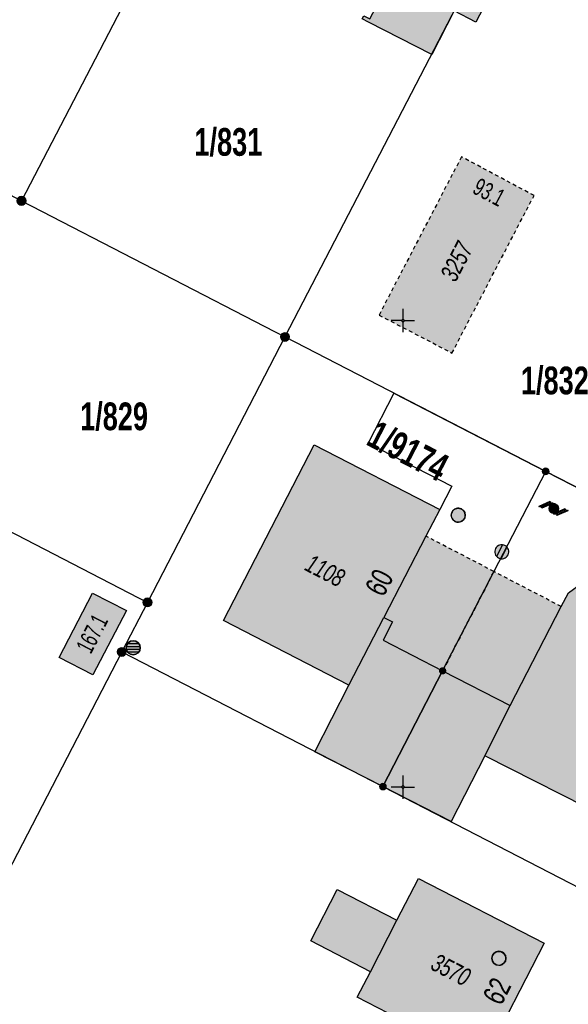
# Model space of a CAD drawing. Header units: metres. Extents: x 2695560 to 2696939, y 1260491 to 1262050.
# Tile 702 of 1005: x 2696405 to 2696435, y 1260763 to 1260816. Entities that reach past the tile are written whole.
import ezdxf

# ---------------------------------------------------------------- set-up
doc = ezdxf.new("R2010")
doc.units = ezdxf.units.M
doc.linetypes.add('AUSGEZOGEN', pattern=[0])
doc.linetypes.add('VERDECKT2_S2', pattern=[0.36, 0.2, -0.16])
for name, color, linetype in [('XR$1$AV_Flächen (EO)', 7, 'AUSGEZOGEN'), ('XR$1$AV_Gebäudeflächen (BB)', 7, 'AUSGEZOGEN'), ('XR$1$AV_Gebäudeflächen (EO)', 7, 'AUSGEZOGEN'), ('XR$1$AV_Grenzpunkte', 7, 'AUSGEZOGEN'), ('XR$1$AV_Grundstück-Nr.', 7, 'AUSGEZOGEN'), ('XR$1$AV_Haus-Nr.', 7, 'AUSGEZOGEN'), ('XR$1$AV_Koordinatennetzpunkte', 7, 'AUSGEZOGEN'), ('XR$1$AV_Linien (BB)', 7, 'AUSGEZOGEN'), ('XR$1$AV_Linien (EO)', 7, 'AUSGEZOGEN'), ('XR$1$AV_Versicherung-Nr.', 7, 'AUSGEZOGEN'), ('XR$1$AW_LK_Schachtdeckel', 24, 'AUSGEZOGEN'), ('XR$1$FM_LK_SW_TRASSEKNOTEN', 94, 'AUSGEZOGEN'), ('XR$1$GA_LK_Rohrleitungsteil', 32, 'AUSGEZOGEN'), ('XR$1$GA_LK_Siphon', 32, 'AUSGEZOGEN'), ('XR$1$Liegenschaftsgrenzen', 7, 'AUSGEZOGEN'), ('XR$1$PFAV', 255, 'AUSGEZOGEN'), ('XR$1$PFAW', 255, 'AUSGEZOGEN'), ('XR$1$PFGA', 255, 'AUSGEZOGEN'), ('XR$1$PFWFM', 255, 'AUSGEZOGEN')]:
    doc.layers.add(name, color=color, linetype=linetype)
doc.styles.add('ARIAL', font='arial.ttf')

# ---------------------------------------------------------------- blocks, each defined once
blk = doc.blocks.new('BAV15')
at = {"layer": 'XR$1$PFAV', "transparency": 33554687}
blk.add_hatch(color=7, dxfattribs=at).paths.add_polyline_path([(0.5, 0), (0.49, 0.1), (0.46, 0.2), (0.41, 0.29), (0.34, 0.36), (0.26, 0.42), (0.17, 0.47), (0.08, 0.49), (-0.03, 0.5), (-0.13, 0.48), (-0.22, 0.45), (-0.31, 0.4), (-0.38, 0.33), (-0.44, 0.24), (-0.48, 0.15), (-0.5, 0.05), (-0.5, -0.05), (-0.48, -0.15), (-0.44, -0.24), (-0.38, -0.33), (-0.31, -0.4), (-0.22, -0.45), (-0.13, -0.48), (-0.03, -0.5), (0.08, -0.49), (0.17, -0.47), (0.26, -0.42), (0.34, -0.36), (0.41, -0.29), (0.46, -0.2), (0.49, -0.1)])
at = {"color": 7, "transparency": 33554687}
for start, end in [(90, 270), (270, 90)]:
    blk.add_arc((0, 0), 0.5, start, end, dxfattribs=at)
at = {"layer": 'XR$1$PFAV', "transparency": 33554687}
blk.add_circle((0, 0), 0.5, dxfattribs=at)
blk = doc.blocks.new('BWAV20')
at = {"true_color": 0x000000, "transparency": 33554687}
blk.add_hatch(color=18, dxfattribs=at).paths.add_polyline_path([(0.17, 0), (0.16, 0.03), (0.15, 0.07), (0.14, 0.1), (0.11, 0.12), (0.09, 0.14), (0.06, 0.16), (0.03, 0.16), (-0.01, 0.17), (-0.04, 0.16), (-0.07, 0.15), (-0.1, 0.13), (-0.13, 0.11), (-0.15, 0.08), (-0.16, 0.05), (-0.17, 0.02), (-0.17, -0.02), (-0.16, -0.05), (-0.15, -0.08), (-0.13, -0.11), (-0.1, -0.13), (-0.07, -0.15), (-0.04, -0.16), (-0.01, -0.17), (0.03, -0.16), (0.06, -0.16), (0.09, -0.14), (0.11, -0.12), (0.14, -0.1), (0.15, -0.07), (0.16, -0.03)])
at = {"layer": 'XR$1$PFAV', "transparency": 33554687}
blk.add_hatch(color=7, dxfattribs=at).paths.add_polyline_path([(0.5, 0), (0.49, 0.1), (0.46, 0.2), (0.41, 0.29), (0.34, 0.36), (0.26, 0.42), (0.17, 0.47), (0.08, 0.49), (-0.03, 0.5), (-0.13, 0.48), (-0.22, 0.45), (-0.31, 0.4), (-0.38, 0.33), (-0.44, 0.24), (-0.48, 0.15), (-0.5, 0.05), (-0.5, -0.05), (-0.48, -0.15), (-0.44, -0.24), (-0.38, -0.33), (-0.31, -0.4), (-0.22, -0.45), (-0.13, -0.48), (-0.03, -0.5), (0.08, -0.49), (0.17, -0.47), (0.26, -0.42), (0.34, -0.36), (0.41, -0.29), (0.46, -0.2), (0.49, -0.1)])
blk = doc.blocks.new('BAV2041')
at = {"color": 7, "transparency": 33554687}
for p, q in [((0, 0.5), (0, 0.05)), ((-0.05, 0), (-0.5, 0)), ((0.05, 0), (0.5, 0)), ((0, -0.05), (0, -0.5))]:
    blk.add_line(p, q, dxfattribs=at)
blk.add_circle((0, 0), 0.05, dxfattribs=at)
for start, end in [(90, 270), (270, 90)]:
    blk.add_arc((0, 0), 0.05, start, end, dxfattribs=at)
blk = doc.blocks.new('BAW2082')
at = {"layer": 'XR$1$PFAW', "transparency": 33554687}
blk.add_hatch(color=7, dxfattribs=at).paths.add_polyline_path([(0.509, -0.003), (0.499, 0.098), (0.469, 0.194), (0.42, 0.283), (0.354, 0.359), (0.274, 0.421), (0.183, 0.466), (0.085, 0.491), (-0.016, 0.496), (-0.116, 0.481), (-0.211, 0.446), (-0.297, 0.392), (-0.37, 0.323), (-0.428, 0.24), (-0.468, 0.147), (-0.488, 0.047), (-0.488, -0.054), (-0.468, -0.153), (-0.428, -0.246), (-0.37, -0.329), (-0.297, -0.398), (-0.211, -0.452), (-0.116, -0.487), (-0.016, -0.502), (0.085, -0.497), (0.183, -0.472), (0.274, -0.427), (0.354, -0.366), (0.42, -0.289), (0.469, -0.2), (0.499, -0.104)])
at = {"transparency": 33554687}
for start, end in [(91.19481, 268.80519), (268.80519, 91.19481)]:
    blk.add_arc((0.01, 0), 0.5, start, end, dxfattribs=at)
at = {"layer": 'XR$1$PFAW', "transparency": 33554687}
blk.add_circle((0.009, -0.003), 0.5, dxfattribs=at)
blk = doc.blocks.new('BAW2090')
at = {"layer": 'XR$1$PFAW', "lineweight": 25, "transparency": 33554687}
blk.add_hatch(color=7, dxfattribs=at).paths.add_polyline_path([(0.5, 0), (0.49, 0.101), (0.459, 0.197), (0.41, 0.286), (0.344, 0.362), (0.264, 0.424), (0.174, 0.469), (0.076, 0.494), (-0.025, 0.499), (-0.125, 0.484), (-0.22, 0.449), (-0.306, 0.395), (-0.379, 0.326), (-0.437, 0.243), (-0.477, 0.15), (-0.497, 0.051), (-0.497, -0.051), (-0.477, -0.15), (-0.437, -0.243), (-0.379, -0.326), (-0.306, -0.395), (-0.22, -0.449), (-0.125, -0.484), (-0.025, -0.499), (0.076, -0.494), (0.174, -0.469), (0.264, -0.424), (0.344, -0.362), (0.41, -0.286), (0.459, -0.197), (0.49, -0.101)])
at = {"lineweight": 25, "transparency": 33554687}
for p, q in [((-0.177, 0.468), (-0.177, -0.468)), ((0.179, 0.467), (0.177, -0.468))]:
    blk.add_line(p, q, dxfattribs=at)
for start, end in [(90, 180), (180, 270), (0, 90), (270, 0)]:
    blk.add_arc((0, 0), 0.5, start, end, dxfattribs=at)
blk = doc.blocks.new('BGA2013')
at = {"transparency": 33554687}
blk.add_hatch(color=36, dxfattribs=at).paths.add_polyline_path([(-0.291, -0.409), (0.352, 0.357), (0.291, 0.409), (-0.352, -0.357)])
at = {"color": 32, "transparency": 33554687}
blk.add_lwpolyline([(-0.291, -0.409), (-0.352, -0.357), (0.291, 0.409), (0.352, 0.357), (-0.291, -0.409)], close=True, dxfattribs=at)
blk = doc.blocks.new('BGA15')
at = {"layer": 'XR$1$PFGA', "transparency": 33554687}
blk.add_hatch(color=7, dxfattribs=at).paths.add_polyline_path([(0.5, 0), (0.49, 0.1), (0.46, 0.2), (0.41, 0.29), (0.34, 0.36), (0.26, 0.42), (0.17, 0.47), (0.08, 0.49), (-0.03, 0.5), (-0.13, 0.48), (-0.22, 0.45), (-0.31, 0.4), (-0.38, 0.33), (-0.44, 0.24), (-0.48, 0.15), (-0.5, 0.05), (-0.5, -0.05), (-0.48, -0.15), (-0.44, -0.24), (-0.38, -0.33), (-0.31, -0.4), (-0.22, -0.45), (-0.13, -0.48), (-0.03, -0.5), (0.08, -0.49), (0.17, -0.47), (0.26, -0.42), (0.34, -0.36), (0.41, -0.29), (0.46, -0.2), (0.49, -0.1)])
at = {"color": 32, "transparency": 33554687}
for start, end in [(91.1948, 268.8052), (268.8052, 91.1948)]:
    blk.add_arc((0, 0), 0.5, start, end, dxfattribs=at)
at = {"layer": 'XR$1$PFGA', "transparency": 33554687}
blk.add_circle((0, 0), 0.5, dxfattribs=at)
blk = doc.blocks.new('BWFM6')
at = {"layer": 'XR$1$PFWFM', "transparency": 33554687}
blk.add_hatch(color=7, dxfattribs=at).paths.add_polyline_path([(0.5, 0), (0.49, 0.101), (0.459, 0.197), (0.41, 0.286), (0.344, 0.362), (0.264, 0.424), (0.174, 0.469), (0.076, 0.494), (-0.025, 0.499), (-0.125, 0.484), (-0.22, 0.449), (-0.306, 0.395), (-0.379, 0.326), (-0.437, 0.243), (-0.477, 0.15), (-0.497, 0.051), (-0.497, -0.051), (-0.477, -0.15), (-0.437, -0.243), (-0.379, -0.326), (-0.306, -0.395), (-0.22, -0.449), (-0.125, -0.484), (-0.025, -0.499), (0.076, -0.494), (0.174, -0.469), (0.264, -0.424), (0.344, -0.362), (0.41, -0.286), (0.459, -0.197), (0.49, -0.101)])
at = {"color": 94, "transparency": 33554687}
for p, q in [((-0.484, 0.1), (0.486, 0.1)), ((-0.4, 0.3), (0.4, 0.3)), ((-0.487, -0.1), (0.487, -0.1)), ((-0.4, -0.3), (0.4, -0.3))]:
    blk.add_line(p, q, dxfattribs=at)
for start, end in [(90, 270), (270, 90)]:
    blk.add_arc((0, 0), 0.5, start, end, dxfattribs=at)
at = {"layer": 'XR$1$PFWFM', "transparency": 33554687}
blk.add_circle((0, 0, 0.993), 0.5, dxfattribs=at)

msp = doc.modelspace()

# ---------------------------------------------------------------- hatches: boundary and pattern name
at = {"layer": 'XR$1$AV_Gebäudeflächen (BB)', "true_color": 0xd2d2d2, "transparency": 33554687}
for points in [[(2696417.53, 1260829.42), (2696413.92, 1260822.36), (2696420.772, 1260818.847), (2696420.923, 1260818.769), (2696424.662, 1260816.849), (2696424.211, 1260815.971), (2696423.881, 1260816.14), (2696423.796, 1260815.973), (2696424.133, 1260815.8), (2696427.514, 1260814.064), (2696428.714, 1260816.402), (2696431.002, 1260820.859), (2696431.075, 1260821.001), (2696427.73, 1260822.715), (2696426.787, 1260820.878), (2696422.985, 1260822.83), (2696424.523, 1260825.826)], [(2696431.002, 1260820.859), (2696428.714, 1260816.402), (2696429.875, 1260815.796), (2696432.19, 1260820.24)], [(2696424.901, 1260774.836), (2696428.101, 1260781.039), (2696424.914, 1260782.683), (2696425.418, 1260783.66), (2696424.954, 1260783.9), (2696427.204, 1260788.261), (2696427.942, 1260789.691), (2696421.222, 1260793.157), (2696416.364, 1260783.741), (2696423.086, 1260780.273), (2696421.263, 1260776.703)], [(2696441.612, 1260781.745), (2696441.977, 1260782.453), (2696437.071, 1260784.984), (2696435.563, 1260785.754), (2696434.831, 1260785.221), (2696434.45, 1260784.482), (2696431.712, 1260779.176), (2696428.101, 1260781.039), (2696424.901, 1260774.836), (2696428.557, 1260772.961), (2696430.355, 1260776.49), (2696437.122, 1260773.053), (2696438.203, 1260775.149), (2696438.674, 1260774.906), (2696439.251, 1260776.024), (2696438.78, 1260776.267)], [(2696407.57, 1260781.757), (2696409.379, 1260780.818), (2696411.169, 1260784.268), (2696409.36, 1260785.207)], [(2696430.276, 1260760.078), (2696433.538, 1260766.44), (2696426.802, 1260769.907), (2696425.653, 1260767.676), (2696422.454, 1260769.322), (2696421.035, 1260766.567), (2696424.238, 1260764.918), (2696423.533, 1260763.549), (2696425.745, 1260762.41)]]:
    msp.add_hatch(color=254, dxfattribs=at).paths.add_polyline_path(points)
at = {"layer": 'XR$1$AV_Gebäudeflächen (EO)', "true_color": 0xebebeb, "transparency": 33554687}
for points in [[(2696424.694, 1260800.105), (2696428.599, 1260798.071), (2696432.993, 1260806.509), (2696429.111, 1260808.586)], [(2696428.101, 1260781.039), (2696430.847, 1260786.361), (2696427.204, 1260788.261), (2696424.954, 1260783.9), (2696425.418, 1260783.66), (2696424.914, 1260782.683)], [(2696428.101, 1260781.039), (2696431.712, 1260779.176), (2696434.45, 1260784.482), (2696430.847, 1260786.361)]]:
    msp.add_hatch(color=7, dxfattribs=at).paths.add_polyline_path(points)

# ---------------------------------------------------------------- linework, layer by layer
at = {"layer": 'XR$1$AV_Flächen (EO)', "color": 7, "linetype": 'VERDECKT2_S2', "transparency": 33554687}
msp.add_lwpolyline([(2696424.694, 1260800.105), (2696428.599, 1260798.071), (2696432.993, 1260806.509), (2696429.111, 1260808.586), (2696424.694, 1260800.105)], close=True, dxfattribs=at)
at = {"layer": 'XR$1$AV_Flächen (EO)', "color": 7, "linetype": 'AUSGEZOGEN', "transparency": 33554687}
for points in [[(2696427.204, 1260788.261), (2696424.954, 1260783.9), (2696425.418, 1260783.66), (2696424.914, 1260782.683), (2696428.101, 1260781.039)], [(2696428.101, 1260781.039), (2696431.712, 1260779.176), (2696434.45, 1260784.482)]]:
    msp.add_lwpolyline(points, dxfattribs=at)
at = {"layer": 'XR$1$AV_Flächen (EO)', "color": 7, "linetype": 'VERDECKT2_S2', "transparency": 33554687}
for points in [[(2696428.101, 1260781.039), (2696430.847, 1260786.361), (2696427.204, 1260788.261)], [(2696434.45, 1260784.482), (2696430.847, 1260786.361), (2696428.101, 1260781.039)]]:
    msp.add_lwpolyline(points, dxfattribs=at)
at = {"layer": 'XR$1$AV_Linien (BB)', "color": 7, "linetype": 'AUSGEZOGEN', "transparency": 33554687}
msp.add_line((2696428.101, 1260781.039), (2696424.901, 1260774.836), dxfattribs=at)
for points in [[(2696428.714, 1260816.402), (2696427.514, 1260814.064), (2696424.133, 1260815.8), (2696423.796, 1260815.973), (2696423.881, 1260816.14), (2696424.211, 1260815.971), (2696424.662, 1260816.849), (2696420.923, 1260818.769), (2696420.772, 1260818.847), (2696413.92, 1260822.36)], [(2696431.002, 1260820.859), (2696432.19, 1260820.24), (2696429.875, 1260815.796), (2696428.714, 1260816.402)], [(2696425.495, 1260795.917), (2696424.114, 1260793.243), (2696428.584, 1260790.935), (2696427.942, 1260789.691)], [(2696425.495, 1260795.917), (2696433.617, 1260791.73), (2696435.71, 1260790.65), (2696447.86, 1260784.37)], [(2696424.901, 1260774.836), (2696421.263, 1260776.703), (2696423.086, 1260780.273), (2696416.364, 1260783.741), (2696421.222, 1260793.157), (2696427.942, 1260789.691)], [(2696427.942, 1260789.691), (2696427.204, 1260788.261), (2696424.954, 1260783.9), (2696425.418, 1260783.66), (2696424.914, 1260782.683), (2696428.101, 1260781.039)], [(2696428.101, 1260781.039), (2696431.712, 1260779.176), (2696434.45, 1260784.482), (2696434.831, 1260785.221), (2696435.563, 1260785.754), (2696437.071, 1260784.984), (2696441.977, 1260782.453), (2696441.612, 1260781.745)], [(2696441.612, 1260781.745), (2696438.78, 1260776.267), (2696439.251, 1260776.024), (2696438.674, 1260774.906), (2696438.203, 1260775.149), (2696437.122, 1260773.053), (2696430.355, 1260776.49), (2696428.557, 1260772.961), (2696424.901, 1260774.836)], [(2696425.745, 1260762.41), (2696423.533, 1260763.549), (2696424.238, 1260764.918), (2696421.035, 1260766.567), (2696422.454, 1260769.322), (2696425.653, 1260767.676), (2696426.802, 1260769.907), (2696433.538, 1260766.44), (2696430.276, 1260760.078)]]:
    msp.add_lwpolyline(points, dxfattribs=at)
msp.add_lwpolyline([(2696407.57, 1260781.757), (2696409.36, 1260785.207), (2696411.169, 1260784.268), (2696409.379, 1260780.818), (2696407.57, 1260781.757)], close=True, dxfattribs=at)
at = {"layer": 'XR$1$AV_Linien (EO)', "color": 7, "linetype": 'AUSGEZOGEN', "transparency": 33554687}
for p, q in [((2696423.086, 1260780.273), (2696424.954, 1260783.9)), ((2696430.355, 1260776.49), (2696431.712, 1260779.176)), ((2696424.238, 1260764.918), (2696425.653, 1260767.676))]:
    msp.add_line(p, q, dxfattribs=at)
at = {"layer": 'XR$1$Liegenschaftsgrenzen', "color": 7, "linetype": 'AUSGEZOGEN', "transparency": 33554687}
for p, q in [((2696433.72, 1260826.11), (2696419.66, 1260798.93)), ((2696391.43, 1260813.53), (2696405.55, 1260806.23)), ((2696405.55, 1260806.23), (2696419.66, 1260798.93)), ((2696384.09, 1260799.28), (2696412.3, 1260784.71)), ((2696419.66, 1260798.93), (2696412.3, 1260784.71)), ((2696433.617, 1260791.73), (2696419.66, 1260798.93)), ((2696435.71, 1260790.65), (2696433.617, 1260791.73)), ((2696412.3, 1260784.71), (2696410.92, 1260782.05)), ((2696410.92, 1260782.05), (2696404.25, 1260769.16)), ((2696410.92, 1260782.05), (2696424.901, 1260774.836)), ((2696424.901, 1260774.836), (2696439.12, 1260767.5))]:
    msp.add_line(p, q, dxfattribs=at)
for points in [[(2696419.59, 1260833.42), (2696417.53, 1260829.42), (2696413.92, 1260822.36), (2696405.55, 1260806.23)], [(2696424.901, 1260774.836), (2696428.101, 1260781.039), (2696433.617, 1260791.73)]]:
    msp.add_lwpolyline(points, dxfattribs=at)

# ---------------------------------------------------------------- block references
at = {"layer": 'XR$1$AV_Grenzpunkte', "color": 7, "linetype": 'AUSGEZOGEN', "lineweight": -3, "transparency": 33554687}
for name, p, xscale, yscale in [('BAV15', (2696405.55, 1260806.23), 0.4549999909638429, 0.4549999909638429), ('BAV15', (2696419.66, 1260798.93), 0.4549999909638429, 0.4549999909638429), ('BAV15', (2696433.617, 1260791.73), 0.3249999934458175, 0.3249999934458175), ('BAV15', (2696412.3, 1260784.71), 0.4549999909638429, 0.4549999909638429), ('BAV15', (2696410.92, 1260782.05), 0.4549999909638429, 0.4549999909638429), ('BWAV20', (2696428.101, 1260781.039), 0.3899999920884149, 0.3899999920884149), ('BAV15', (2696424.901, 1260774.836), 0.3249999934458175, 0.3249999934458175)]:
    msp.add_blockref(name, p, dxfattribs=dict(at, xscale=xscale, yscale=yscale))
at = {"layer": 'XR$1$AV_Koordinatennetzpunkte', "color": 7, "linetype": 'AUSGEZOGEN', "lineweight": -3, "transparency": 33554687, "xscale": 1.25, "yscale": 1.25}
for p in [(2696425.97, 1260799.81), (2696425.97, 1260774.81)]:
    msp.add_blockref('BAV2041', p, dxfattribs=at)
at = {"layer": 'XR$1$AW_LK_Schachtdeckel', "color": 24, "linetype": 'AUSGEZOGEN', "lineweight": -3, "transparency": 33554687}
for name, p, xscale, yscale, rotation in [('BAW2082', (2696428.931, 1260789.381), 0.7499999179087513, 0.7499999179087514, 332.544988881), ('BAW2090', (2696431.266, 1260787.422), 0.7499999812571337, 0.7499999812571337, 332.786561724)]:
    msp.add_blockref(name, p, dxfattribs=dict(at, xscale=xscale, yscale=yscale, rotation=rotation))
at = {"layer": 'XR$1$AW_LK_Schachtdeckel', "color": 24, "linetype": 'AUSGEZOGEN', "lineweight": -3, "transparency": 33554687, "xscale": 0.7499999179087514, "yscale": 0.7499999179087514}
msp.add_blockref('BAW2082', (2696431.107, 1260765.635), dxfattribs=at)
at = {"layer": 'XR$1$FM_LK_SW_TRASSEKNOTEN', "color": 94, "linetype": 'AUSGEZOGEN', "lineweight": -3, "transparency": 33554687, "xscale": 0.7499999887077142, "yscale": 0.7499999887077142}
msp.add_blockref('BWFM6', (2696411.536, 1260782.276), dxfattribs=at)
at = {"layer": 'XR$1$GA_LK_Rohrleitungsteil', "color": 32, "linetype": 'AUSGEZOGEN', "lineweight": -3, "transparency": 33554687}
for p, xscale, yscale, rotation in [((2696433.571, 1260789.972), 0.6499999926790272, 0.649999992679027, 153.5894999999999), ((2696433.699, 1260789.909), 0.6499999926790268, 0.6499999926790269, 153.5904), ((2696434.368, 1260789.576), 0.649999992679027, 0.649999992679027, 153.5886), ((2696434.5, 1260789.511), 0.6499999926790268, 0.6499999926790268, 153.5868)]:
    msp.add_blockref('BGA2013', p, dxfattribs=dict(at, xscale=xscale, yscale=yscale, rotation=rotation))
at = {"layer": 'XR$1$GA_LK_Siphon', "color": 32, "linetype": 'AUSGEZOGEN', "lineweight": -3, "transparency": 33554687, "xscale": 0.4999999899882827, "yscale": 0.4999999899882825, "rotation": 153.5894999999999}
msp.add_blockref('BGA15', (2696434.046, 1260789.737), dxfattribs=at)

# ---------------------------------------------------------------- texts
at = {"layer": 'XR$1$AV_Grundstück-Nr.', "color": 7, "transparency": 33554687, "char_height": 1.48491, "attachment_point": 5, "style": 'ARIAL'}
for s, insert, width in [('\\A1;{\\fArial|i0|b1;\\H1.484908;\\W0.700000;\\C7;1/831}\\P', (2696416.627, 1260809.362), 4.15458), ('\\A1;{\\fArial|i0|b1;\\H1.484908;\\W0.700000;\\C7;1/832}\\P', (2696434.108, 1260796.579), 4.1653), ('\\A1;{\\fArial|i0|b1;\\H1.484908;\\W0.700000;\\C7;1/829}\\P', (2696410.509, 1260794.656), 4.1653)]:
    msp.add_mtext(s, dxfattribs=dict(at, insert=insert, width=width))
at = {"layer": 'XR$1$AV_Grundstück-Nr.', "color": 7, "transparency": 33554687, "insert": (2696426.24, 1260792.81), "char_height": 1.48491, "width": 4.97324, "attachment_point": 5, "rotation": 332.6319, "style": 'ARIAL'}
msp.add_mtext('\\A1;{\\fArial|i0|b1;\\H1.484908;\\W0.700000;\\C7;1/9174}\\P', dxfattribs=at)
at = {"layer": 'XR$1$AV_Haus-Nr.', "color": 7, "transparency": 33554687, "style": 'ARIAL'}
for s, insert, char_height, width, attachment_point, rotation in [('\\W0.66;93.1', (2696430.812, 1260807.099), 0.92968, 2.03566, 2, 331.8516), ('\\W0.70;60', (2696425.234, 1260785.5), 1.1621, 1.68109, 8, 62.712), ('\\W0.64;167.1', (2696408.917, 1260783.248), 0.92968, 2.48965, 2, 62.5779), ('\\W0.70;62', (2696431.537, 1260763.604), 1.1621, 1.68109, 8, 62.8551)]:
    msp.add_mtext(s, dxfattribs=dict(at, insert=insert, char_height=char_height, width=width, attachment_point=attachment_point, rotation=rotation))
at = {"layer": 'XR$1$AV_Versicherung-Nr.', "color": 7, "transparency": 33554687, "char_height": 0.96842, "attachment_point": 5, "style": 'ARIAL'}
for s, insert, width, rotation in [('\\A1;{\\fArial|i1|b0;\\H0.968418;\\W0.700000;\\C7;3257}\\P', (2696428.851, 1260802.972), 2.46457, 62.4888), ('\\A1;{\\fArial|i1|b0;\\H0.968418;\\W0.700000;\\C7;1108}\\P', (2696421.809, 1260786.404), 2.44855, 332.7093), ('\\A1;{\\fArial|i1|b0;\\H0.968418;\\W0.700000;\\C7;3570}\\P', (2696428.541, 1260765.017), 2.46457, 332.7624)]:
    msp.add_mtext(s, dxfattribs=dict(at, insert=insert, width=width, rotation=rotation))

doc.saveas('drawing.dxf')
